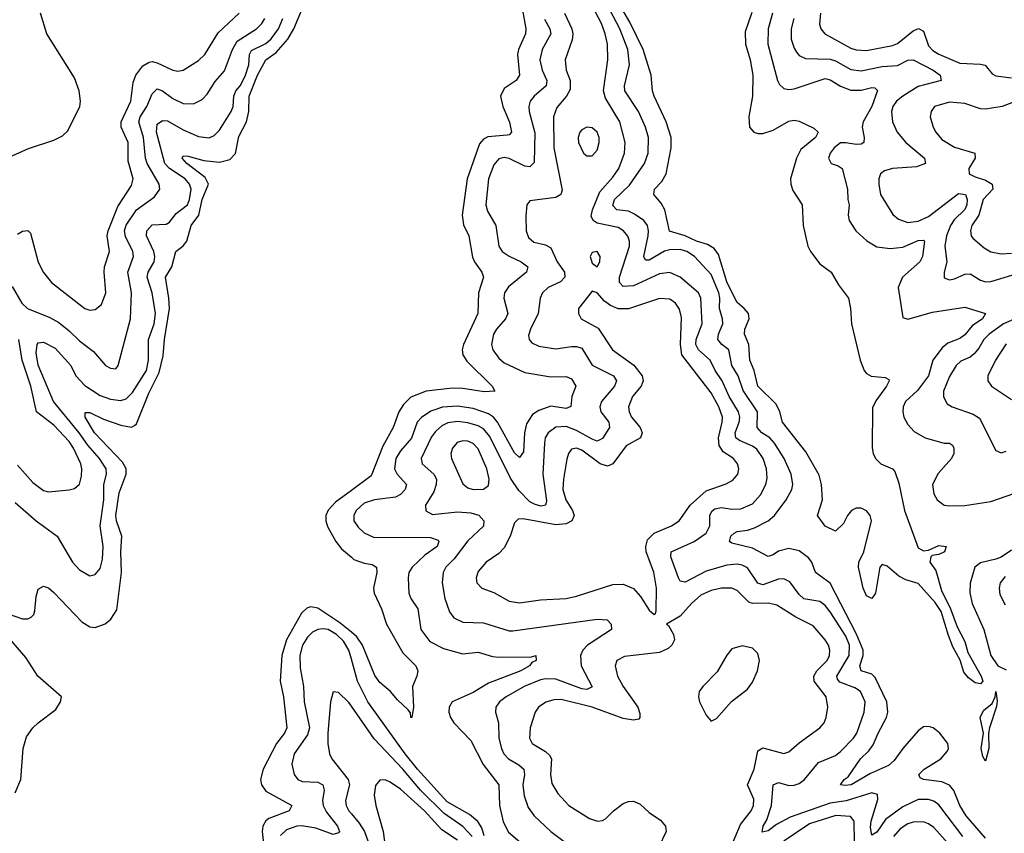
# Model space of a CAD drawing. Header units: inches. Extents: x 1694797 to 1849917, y 907313 to 1017959.
# Tile 688 of 834: x 1838719 to 1842522, y 951443 to 954585. Entities that reach past the tile are written whole.
import ezdxf

# ---------------------------------------------------------------- set-up
doc = ezdxf.new("R2010")
doc.units = ezdxf.units.IN
doc.header["$MEASUREMENT"] = 0
doc.layers.add('B8935', color=7, linetype='Continuous')
doc.layers.add('B8945', color=7, linetype='Continuous')

msp = doc.modelspace()

# ---------------------------------------------------------------- linework, layer by layer
at = {"layer": 'B8935', "color": 5}
for points, elevation in [([(1838670, 952291.6), (1838730, 952271), (1838750, 952271.2), (1838762.9, 952277.1), (1838772.8, 952287.2), (1838777.7, 952302.3), (1838782.7, 952357.3), (1838790, 952386), (1838810, 952397.1), (1838830, 952390.3), (1838850, 952372.9), (1838959, 952259), (1838990, 952239.8), (1839010, 952237.6), (1839048.3, 952251.7), (1839070.7, 952270), (1839093.9, 952306.1), (1839112, 952450), (1839109.1, 952530), (1839113.6, 952590), (1839092, 952650), (1839090.3, 952670.3), (1839102.8, 952757.2), (1839130.3, 952830), (1839129.9, 952850), (1839115.9, 952875.9), (1839007.5, 952990), (1838972, 953050), (1838972.1, 953067.9), (1838990, 953068), (1839042.6, 953042.6), (1839110, 953018.4), (1839150, 953011.3), (1839162.4, 953017.6), (1839170, 953024.1), (1839217.1, 953142.9), (1839257.9, 953222.1), (1839273, 953286.9), (1839277.6, 953350), (1839296.9, 953470), (1839295.4, 953510), (1839282.5, 953590), (1839306.5, 953630), (1839322.1, 953690), (1839350, 953711), (1839364.7, 953730), (1839380.5, 953790), (1839410.5, 953829.5), (1839423.8, 953890), (1839448.6, 953950), (1839435.3, 953975.3), (1839364, 954030), (1839346.8, 954050), (1839347, 954053), (1839350, 954058.7), (1839370, 954058.4), (1839430, 954040.5), (1839490, 954035.1), (1839530, 954044.9), (1839551.9, 954068.1), (1839565.7, 954134.3), (1839595.1, 954190), (1839603.5, 954230), (1839605.6, 954290), (1839636.7, 954370), (1839670, 954429.7), (1839710, 954458.6), (1839754.7, 954510), (1839777.4, 954550), (1839811.1, 954630)], 520), ([(1838630, 954033.9), (1838752.4, 954087.6), (1838850, 954119.1), (1838884, 954136), (1838904, 954156), (1838951.5, 954250), (1838954, 954270), (1838948, 954310), (1838930, 954360.5), (1838823.5, 954530), (1838798.8, 954610)], 620), ([(1838690, 953554.7), (1838727.4, 953490), (1838749.4, 953470), (1838835, 953435), (1838870, 953415.1), (1838910, 953383.6), (1838950, 953344.1), (1839003.9, 953303.9), (1839050.6, 953250), (1839070, 953239.5), (1839090, 953237.1), (1839099.7, 953250), (1839146.8, 953430), (1839150.7, 953530), (1839136.3, 953610), (1839158.8, 953670), (1839156.2, 953690), (1839127.6, 953747.6), (1839123.8, 953770), (1839130, 953791.4), (1839169.5, 953850.5), (1839239.4, 953900.6), (1839259.8, 953930), (1839257.5, 953950), (1839211.3, 954030), (1839204.5, 954050), (1839196.9, 954130), (1839178.7, 954190), (1839183.9, 954210), (1839209.9, 954250), (1839230, 954298.3), (1839250, 954317.6), (1839270, 954310.7), (1839310, 954280.1), (1839350, 954261.5), (1839390, 954260.5), (1839423.4, 954276.6), (1839443.2, 954296.8), (1839474.4, 954345.6), (1839510, 954387.3), (1839540.5, 954470), (1839558.3, 954501.7), (1839633.7, 954550), (1839653.5, 954570), (1839665.5, 954590)], 560), ([(1838700.7, 952720.7), (1838782.5, 952650), (1838863, 952590), (1838922.2, 952490), (1838950, 952459.7), (1838990, 952437.7), (1839010, 952441.7), (1839030, 952464.9), (1839038.6, 952501.4), (1839041.6, 952550), (1839029.5, 952630), (1839043.5, 952730), (1839044.2, 952790), (1839053.5, 952830), (1839052.1, 952850), (1839026.8, 952890), (1838981.3, 952941.3), (1838948.7, 952990), (1838849.3, 953110), (1838790, 953250.9), (1838782, 953298), (1838786.1, 953330), (1838790, 953336.6), (1838810, 953339.1), (1838855.8, 953315.8), (1838916, 953250), (1838936.1, 953210), (1838970, 953172), (1839030, 953133.5), (1839070, 953119.9), (1839110, 953114.4), (1839130, 953120.7), (1839154.8, 953145.2), (1839208.7, 953230), (1839216.7, 953270), (1839215.9, 953350), (1839237.9, 953410), (1839242.9, 953450), (1839229.9, 953530), (1839211.3, 953590), (1839214.8, 953610), (1839237.5, 953650), (1839240.3, 953670), (1839236.8, 953690), (1839209, 953750), (1839209.9, 953770), (1839230, 953793.1), (1839284.2, 953795.8), (1839297.3, 953802.7), (1839323.2, 953836.8), (1839366.9, 953870), (1839374.8, 953890), (1839380.8, 953930), (1839375.2, 953950), (1839358.4, 953970), (1839297.9, 954010), (1839279.6, 954030), (1839246.7, 954150), (1839250, 954182), (1839270, 954195.9), (1839290, 954194), (1839350, 954159.1), (1839410, 954133.5), (1839450, 954128.9), (1839470, 954137.4), (1839490, 954158.6), (1839535.4, 954230), (1839543.7, 954250), (1839545.5, 954290), (1839553.1, 954310), (1839570.3, 954330), (1839590, 954366.4), (1839603.9, 954410), (1839606.5, 954450), (1839614.6, 954465.4), (1839670, 954493.3), (1839690, 954511), (1839718.4, 954550), (1839734.7, 954590)], 540), ([(1838710, 953756.2), (1838730, 953768), (1838750, 953770.2), (1838760, 953760), (1838790, 953648.9), (1838810, 953608.9), (1838841.8, 953570), (1838970, 953469.4), (1838990, 953463.5), (1839010, 953465.2), (1839035.1, 953484.9), (1839051.7, 953530), (1839045.2, 953610), (1839046.3, 953630), (1839065.4, 953690), (1839056.8, 953750), (1839059.9, 953770), (1839097.2, 953862.8), (1839150, 953944.2), (1839157.2, 953970), (1839138.1, 954038.1), (1839137.1, 954110), (1839111, 954170), (1839111.2, 954190), (1839147.5, 954270), (1839157.5, 954342.5), (1839167.6, 954370), (1839193.8, 954406.2), (1839219.4, 954420.6), (1839230, 954423), (1839250, 954418.7), (1839309.8, 954390.2), (1839330, 954386.4), (1839350.4, 954389.6), (1839410, 954427.1), (1839434.1, 954450), (1839485.5, 954534.5), (1839566.8, 954610)], 580), ([(1838710, 952865.1), (1838770, 952797.7), (1838810, 952766.5), (1838830, 952762), (1838910, 952769), (1838930, 952774.7), (1838949.2, 952790.8), (1838957.9, 952822.1), (1838959, 952850), (1838955.1, 952870), (1838926.2, 952930), (1838910, 952955.5), (1838850, 953019.2), (1838783.1, 953070), (1838761.6, 953170), (1838728.3, 953270), (1838715.9, 953350)], 560), ([(1840000, 952767), (1839938.5, 952721.5), (1839909.7, 952690.3), (1839901.7, 952670), (1839900.9, 952650), (1839907.7, 952627.7), (1839939.6, 952570), (1839961.9, 952541.9), (1840000, 952509)], 520), ([(1840000, 952219.6), (1839955.9, 952255.9), (1839870, 952311.9), (1839842.9, 952317.1), (1839828.2, 952311.8), (1839807.5, 952292.5), (1839749.8, 952190.2), (1839731.4, 952130), (1839724.5, 952030), (1839737.3, 951970), (1839750.6, 951850), (1839741.4, 951830), (1839711, 951789), (1839658.8, 951690), (1839648.3, 951650), (1839652.2, 951630), (1839670, 951605.1), (1839770.4, 951550), (1839759.5, 951530), (1839680.5, 951499.5), (1839669.6, 951490.4), (1839657.7, 951470), (1839655, 951450), (1839663.9, 951370)], 520), ([(1840000, 952115.8), (1839990.8, 952150), (1839970, 952185), (1839942.4, 952210), (1839910, 952229.9), (1839890, 952233), (1839870.4, 952230), (1839850, 952219.4), (1839830, 952200.2), (1839810.9, 952170), (1839800.3, 952130), (1839801.8, 952081.8), (1839815, 952010), (1839818.1, 951950), (1839838.4, 951850), (1839830, 951823.4), (1839778.8, 951750), (1839770.2, 951709.8), (1839778.6, 951670), (1839793.1, 951650), (1839810, 951643.3), (1839870, 951640.1), (1839890.1, 951630), (1839895.5, 951610), (1839888.6, 951570), (1839890.8, 951550), (1839904, 951524), (1839946.3, 951470), (1839954.3, 951450), (1839950, 951444.6), (1839930, 951438.8), (1839862.8, 951462.8), (1839808.5, 951471.5), (1839788.9, 951470), (1839750, 951456.3), (1839725.7, 951434.3)], 540), ([(1838701.1, 951598.9), (1838722.5, 951650), (1838731.6, 951770), (1838744.7, 951815.3), (1838769.8, 951850), (1838790, 951868.9), (1838858.8, 951921.2), (1838876.9, 951950), (1838880.5, 951970), (1838789.3, 952049.3), (1838741.9, 952121.9), (1838670, 952205.7)], 520), ([(1840000, 951933.9), (1839990, 951948.2), (1839950, 951987.1), (1839930, 951989.5), (1839918.7, 951950), (1839909.6, 951829.6), (1839909.6, 951789.6), (1839916.1, 951750), (1839924.8, 951730), (1839987.8, 951650), (1839992.5, 951630), (1839977.2, 951570), (1839980.1, 951550), (1839990.1, 951530), (1840000, 951518.2)], 560)]:
    msp.add_lwpolyline(points, dxfattribs=dict(at, elevation=elevation))
at = {"layer": 'B8945', "color": 5}
for points, elevation in [([(1842361.5, 951430), (1842270, 951552.2), (1842250, 951566.4), (1842230, 951573.2), (1842190, 951573.1), (1842130, 951544.9), (1842064, 951496), (1842030, 951447.5), (1842010, 951435.8), (1842005.2, 951465.2), (1842007.9, 951490), (1842033.9, 951573.9), (1842032.5, 951592.5), (1842010, 951598.5), (1841911.3, 951568.7), (1841850, 951559.5), (1841695.2, 951504.8), (1841642.8, 951477.2), (1841610, 951452.3), (1841586.8, 951446.8), (1841591.1, 951470), (1841605, 951495), (1841623.3, 951550), (1841630, 951630.3), (1841650, 951638.5), (1841690, 951628), (1841710, 951628.2), (1841730, 951635.7), (1841750, 951650.1), (1841804.2, 951715.8), (1841870, 951742.9), (1841890, 951758.1), (1841939.9, 951810), (1841952.9, 951830), (1841980.7, 951910), (1841984.7, 951950), (1841966.9, 951990), (1841944.6, 952004.6), (1841886.9, 952026.9), (1841878.5, 952038.5), (1841875, 952050), (1841923, 952130), (1841924.2, 952170), (1841910, 952203.6), (1841850, 952297.5), (1841830, 952323.1), (1841810, 952338.6), (1841748.5, 952348.5), (1841730, 952364.7), (1841694.1, 952414.1), (1841670, 952425.3), (1841650, 952423.9), (1841590, 952402.4), (1841570, 952408.2), (1841530, 952467.5), (1841510, 952478.2), (1841490, 952482), (1841450, 952477.8), (1841370, 952455.3), (1841290, 952413), (1841270, 952416.1), (1841263.1, 952430), (1841233.5, 952510), (1841235.9, 952530), (1841324.6, 952570), (1841370, 952602.2), (1841384.8, 952630), (1841385.1, 952670), (1841393.1, 952686.9), (1841404.3, 952695.7), (1841430, 952700.4), (1841470, 952694.3), (1841504.7, 952695.3), (1841550, 952715.3), (1841581.1, 952750), (1841601.2, 952790), (1841605.6, 952814.4), (1841603.7, 952850), (1841590.7, 952890), (1841565.8, 952925.8), (1841550, 952938.2), (1841499.2, 952959.2), (1841485.2, 952970), (1841483, 952990), (1841498.3, 953030), (1841501.1, 953050), (1841496, 953070), (1841458.9, 953130), (1841432.7, 953190), (1841405.7, 953230), (1841386.1, 953270), (1841341.6, 953310), (1841330.7, 953330), (1841332.2, 953350), (1841354.7, 953410), (1841350.4, 953510), (1841340.7, 953530), (1841270, 953591.1), (1841230, 953608.4), (1841190, 953603), (1841090, 953557.2), (1841050, 953554.5), (1841036, 953570), (1841035.4, 953590), (1841074.9, 953710), (1841074.6, 953730), (1841068.4, 953748.4), (1841051.7, 953770), (1841030, 953782.7), (1840950, 953799.7), (1840934.3, 953810), (1840926.6, 953826.6), (1840931.5, 953850), (1840959.7, 953920.3), (1841010, 953976.6), (1841033.5, 954010), (1841055.1, 954070), (1841058.3, 954110), (1841037.4, 954190), (1840982.3, 954282.3), (1840974.2, 954310), (1840991.2, 954430), (1840989.4, 954490), (1840980.8, 954530), (1840966.1, 954570), (1840910, 954678.4)], 560), ([(1842450, 951423.4), (1842375.2, 951510), (1842351.1, 951550), (1842327.9, 951607.9), (1842310, 951628.4), (1842281.5, 951641.5), (1842210.6, 951650.6), (1842197.5, 951657.5), (1842192, 951670), (1842212.9, 951690), (1842277.3, 951730), (1842301.8, 951758.2), (1842306.2, 951770), (1842303.6, 951790), (1842273.9, 951830), (1842247.1, 951850), (1842230, 951855.7), (1842210, 951853.8), (1842190, 951838.6), (1842130, 951769.9), (1842096.3, 951723.7), (1842074.7, 951705.3), (1842005.8, 951674.2), (1841930.2, 951630), (1841906.8, 951626.8), (1841889.6, 951630), (1841903.5, 951650), (1841918.7, 951661.3), (1841966.7, 951730), (1841999, 951761), (1842015.9, 951784.1), (1842035, 951830), (1842067.8, 951890), (1842072.3, 951910), (1842068.1, 951950), (1842024, 952044), (1842010, 952057.3), (1841969.2, 952070), (1841963.6, 952090), (1841977.4, 952130), (1841976.8, 952150), (1841951.4, 952211.4), (1841850, 952409.3), (1841792.6, 952450), (1841778.6, 952490), (1841766.1, 952506.1), (1841730, 952533.3), (1841690, 952542.3), (1841650, 952532.7), (1841630, 952517.7), (1841610, 952511.2), (1841550, 952543.4), (1841470, 952563.9), (1841460.9, 952570), (1841466, 952590), (1841478.2, 952601.8), (1841490, 952608.6), (1841530, 952613.4), (1841557.2, 952622.8), (1841610, 952649.7), (1841634.5, 952670), (1841680.2, 952730), (1841702.1, 952770), (1841705.8, 952790), (1841699.5, 952830), (1841672.4, 952890), (1841634, 952950), (1841616.6, 952970), (1841585.5, 952990), (1841567.6, 953010), (1841569.1, 953070), (1841513.4, 953153.4), (1841494.5, 953210), (1841469.1, 953250), (1841458.5, 953310), (1841430.9, 953330.9), (1841415.3, 953350), (1841417.8, 953370), (1841434.6, 953410), (1841433.6, 953430), (1841422.2, 953470), (1841423.8, 953510), (1841418.9, 953530), (1841390, 953601.1), (1841326.1, 953670), (1841295.8, 953690), (1841270, 953697.8), (1841230, 953696.4), (1841210, 953690.9), (1841150, 953655.9), (1841136.1, 953656.1), (1841129.9, 953669.9), (1841146.7, 953750), (1841148.4, 953770), (1841143.4, 953790), (1841129.2, 953810), (1841094.2, 953834.2), (1841070, 953845.4), (1841025.1, 953850), (1841010, 953867.1), (1841016.6, 953890), (1841074.8, 953945.2), (1841132, 954030), (1841146.9, 954070), (1841147.6, 954130), (1841135.6, 954170), (1841109, 954230), (1841056.7, 954310), (1841055.1, 954330), (1841073.9, 954410), (1841067.9, 954470), (1841037.6, 954550), (1840973.5, 954670)], 540), ([(1840659.9, 954630), (1840673.3, 954550), (1840672.1, 954530), (1840645.6, 954470), (1840641.2, 954450), (1840649.5, 954370), (1840636, 954350), (1840590, 954318.6), (1840576.6, 954290), (1840585.5, 954250), (1840610.8, 954189.2), (1840618.4, 954150), (1840610, 954140.3), (1840601.7, 954138.3), (1840527.4, 954132.6), (1840510, 954123), (1840495, 954105), (1840446.9, 953970), (1840428.2, 953830), (1840432.5, 953792.4), (1840453.9, 953750), (1840468, 953668), (1840475.5, 953650), (1840503.8, 953610), (1840510.1, 953590), (1840491.6, 953530), (1840488.4, 953450), (1840432.7, 953330), (1840428.3, 953310), (1840431.1, 953291.1), (1840445.9, 953265.9), (1840544.2, 953170), (1840554, 953150), (1840512.6, 953147.4), (1840430, 953160.8), (1840390, 953162.2), (1840289.3, 953150.7), (1840230, 953127.5), (1840201.2, 953098.8), (1840183.4, 953070), (1840161.4, 953010), (1840121.8, 952938.2), (1840076.5, 952823.5), (1840000, 952767)], 520), ([(1841547, 954613), (1841521.7, 954538.3), (1841522.9, 954490), (1841541.1, 954430), (1841550.4, 954370), (1841549.3, 954290), (1841534.8, 954210), (1841538.4, 954170), (1841554.9, 954150), (1841570, 954145.1), (1841590, 954145.9), (1841630, 954157.8), (1841690, 954192.7), (1841710, 954196.9), (1841730, 954192.4), (1841785.9, 954165.9), (1841803.7, 954150), (1841793.1, 954130), (1841736.9, 954083.1), (1841720.1, 954050), (1841696.6, 953970), (1841697.5, 953950), (1841705.4, 953925.4), (1841741.7, 953870), (1841745.2, 953790), (1841763.8, 953710), (1841773.5, 953690), (1841810, 953641.8), (1841853.4, 953610), (1841881.2, 953561.2), (1841920.4, 953510), (1841928.7, 953470), (1841932.5, 953410), (1841966, 953270), (1841981.3, 953230), (1841990, 953218.9), (1842007.9, 953207.9), (1842062.6, 953202.6), (1842075.9, 953195.9), (1842078, 953190), (1842067.1, 953170), (1842026.5, 953113.5), (1842013.6, 953086.4), (1842011.8, 952931.8), (1842015.1, 952910), (1842024.5, 952890), (1842045.2, 952870), (1842090.6, 952850.6), (1842099.6, 952839.6), (1842114.8, 952794.8), (1842136.6, 952690), (1842190, 952544.7), (1842210, 952534), (1842230, 952536.3), (1842270, 952554.3), (1842298, 952550), (1842290.7, 952530), (1842270, 952519.6), (1842244, 952516), (1842238, 952510), (1842234.8, 952490), (1842257.3, 952457.3), (1842280, 952380), (1842314.8, 952310), (1842339.7, 952239.7), (1842370, 952184), (1842381.4, 952141.4), (1842433.3, 952050), (1842439.2, 952030), (1842430, 952020.3), (1842410, 952024.3), (1842383.5, 952043.5), (1842365.7, 952065.7), (1842351.3, 952111.3), (1842323.2, 952163.2), (1842306.5, 952206.5), (1842279, 952299), (1842254.7, 952334.7), (1842190, 952407.8), (1842142, 952422), (1842115.3, 952435.3), (1842070, 952474), (1842050, 952481.2), (1842042, 952470), (1842024.9, 952370), (1842010, 952349.5), (1841990, 952359.3), (1841976.9, 952390), (1841959.6, 952470), (1841960.7, 952490), (1841979.3, 952530), (1842009.2, 952650), (1842004, 952670), (1841990, 952688.7), (1841970, 952699), (1841950, 952699), (1841932, 952690), (1841916, 952670), (1841901, 952639), (1841870, 952609), (1841830, 952629.3), (1841801.2, 952670), (1841819.6, 952730), (1841816, 952790), (1841806.5, 952826.5), (1841755.7, 952915.7), (1841665.8, 953030), (1841655.4, 953070), (1841640.5, 953100.5), (1841569.6, 953170), (1841555.7, 953230), (1841539.6, 953270), (1841535.8, 953330), (1841518.6, 953370), (1841519.6, 953390), (1841536.4, 953430), (1841533.7, 953450), (1841517.8, 953470), (1841490, 953492.2), (1841483.9, 953503.9), (1841450, 953573), (1841418.5, 953678.5), (1841401.4, 953701.4), (1841376.3, 953716.3), (1841333, 953730), (1841290, 953750.3), (1841228.6, 953768.6), (1841210.7, 953850.7), (1841196.8, 953876.8), (1841167.8, 953910), (1841170.8, 953930), (1841199.7, 953960.3), (1841216, 953990), (1841235.4, 954090), (1841235.7, 954130), (1841216.6, 954190), (1841169.9, 954290), (1841163.6, 954310), (1841158.2, 954370), (1841127.2, 954470), (1841075.9, 954575.9), (1841032.5, 954650)], 520), ([(1840746.4, 954586.4), (1840767.1, 954550), (1840771, 954530), (1840736.8, 954470), (1840727.8, 954430), (1840736.6, 954390), (1840755.5, 954350), (1840753, 954330), (1840706, 954290), (1840690.7, 954270), (1840685.4, 954250), (1840686.3, 954230), (1840708.2, 954148.2), (1840706.3, 954033.7), (1840690, 954016.7), (1840670, 954019.7), (1840610, 954049.4), (1840590, 954053), (1840570, 954047.2), (1840550, 954024.2), (1840529.1, 953970), (1840519.8, 953870), (1840526, 953846), (1840558, 953790), (1840570.1, 953710), (1840582, 953690), (1840610, 953671.2), (1840656.2, 953650), (1840681.5, 953630), (1840676.6, 953610), (1840606.9, 953553.1), (1840591.9, 953530), (1840589, 953510), (1840604.5, 953450), (1840595.1, 953430), (1840560.1, 953390), (1840549.6, 953370), (1840541.9, 953330), (1840546.3, 953310), (1840570, 953277.1), (1840590, 953260.1), (1840670, 953222.8), (1840770, 953206.2), (1840830, 953207), (1840850, 953197.5), (1840867.3, 953170), (1840851.8, 953130), (1840848.3, 953091.7), (1840830, 953083.4), (1840770, 953092.7), (1840724.3, 953075.6), (1840700, 953060), (1840676.5, 953023.5), (1840669.2, 952990), (1840664.6, 952915.4), (1840650, 952894.5), (1840630, 952912.7), (1840565.1, 953030), (1840549.5, 953049.5), (1840530, 953063), (1840470, 953083.4), (1840410, 953091.8), (1840351.5, 953088.5), (1840307.4, 953072.6), (1840270.9, 953049.1), (1840254.3, 953030), (1840231.8, 952968.2), (1840190, 952920.4), (1840172, 952890), (1840167, 952850), (1840176.8, 952830), (1840212.3, 952790), (1840208.1, 952770), (1840189.3, 952750.7), (1840170, 952741), (1840089.8, 952730.2), (1840050, 952717.9), (1840018.3, 952690), (1840009.5, 952670), (1840010.1, 952650), (1840025.7, 952625.7), (1840050, 952603.5), (1840086, 952586), (1840305.2, 952585.2), (1840335.1, 952575.1), (1840338.2, 952570), (1840330.9, 952550), (1840283.7, 952516.3), (1840234.2, 952470), (1840222.5, 952450), (1840218.9, 952430), (1840222.5, 952370), (1840230.2, 952350), (1840256.1, 952310), (1840268.8, 952230), (1840303.3, 952183.3), (1840356.1, 952156.1), (1840430, 952135.4), (1840490, 952142.7), (1840545.1, 952125.1), (1840570, 952122.5), (1840696.3, 952123.7), (1840712, 952130), (1840714.4, 952110), (1840697.6, 952102.4), (1840688, 952090), (1840655.2, 952070), (1840530, 952022.6), (1840470, 951987.1), (1840389, 951951), (1840378.2, 951930), (1840376.8, 951910), (1840383, 951890), (1840396.1, 951870), (1840461.6, 951801.6), (1840508.5, 951708.5), (1840570, 951630.2), (1840572.4, 951550), (1840586.7, 951486.7), (1840606.9, 951446.9), (1840651.1, 951410)], 540), ([(1840823.8, 954610), (1840851.1, 954550), (1840854.9, 954530), (1840852.9, 954507.1), (1840826.3, 954430), (1840829.6, 954390), (1840844.9, 954350), (1840844.8, 954315.2), (1840831.4, 954290), (1840794.1, 954245.9), (1840780.6, 954210), (1840781.5, 954090), (1840814, 953926), (1840808.8, 953910), (1840790, 953898.4), (1840690, 953885.6), (1840678, 953870), (1840674.2, 953825.8), (1840675, 953770), (1840683.9, 953743.9), (1840705.3, 953725.3), (1840750, 953715.6), (1840770, 953703.8), (1840795, 953650), (1840823.4, 953610), (1840824.5, 953590), (1840808.1, 953571.9), (1840760.8, 953550), (1840738.4, 953530), (1840729.4, 953510), (1840721.4, 953450), (1840691.8, 953390), (1840684.7, 953364.7), (1840686.7, 953350), (1840697.4, 953337.4), (1840724.2, 953324.2), (1840790, 953313.8), (1840850, 953323.1), (1840870, 953323.3), (1840890, 953315.9), (1840930.1, 953250.1), (1841012.8, 953210), (1841023.9, 953190), (1841016.2, 953170), (1840965.6, 953110), (1840959.2, 953090), (1840963.9, 953070), (1840994.8, 953030), (1840997.2, 953010), (1840970, 952967.3), (1840950, 952957.7), (1840930, 952964.3), (1840870, 952999), (1840830, 953013.2), (1840790, 953011.5), (1840759.8, 952990), (1840749.2, 952970), (1840745.6, 952950), (1840739.2, 952830), (1840753.4, 952726.6), (1840750.1, 952709.9), (1840733.2, 952706.8), (1840710, 952712.2), (1840690, 952723.4), (1840646.8, 952766.8), (1840614.4, 952814.4), (1840535.3, 952975.3), (1840510, 953004.5), (1840490, 953016.2), (1840450, 953028.5), (1840410, 953033.4), (1840372.6, 953027.4), (1840350, 953016.5), (1840324.9, 952995.1), (1840310, 952974.5), (1840270.1, 952890), (1840273.5, 952870), (1840318.8, 952830), (1840328.3, 952810), (1840327.2, 952790), (1840317.9, 952762.1), (1840286.8, 952710), (1840287.5, 952687.5), (1840313.4, 952673.4), (1840410, 952684.7), (1840461, 952681), (1840492, 952672), (1840512.3, 952650), (1840510, 952629), (1840450, 952571.8), (1840396.7, 952503.3), (1840364.3, 952470), (1840354.5, 952450), (1840350.1, 952410), (1840361.2, 952350), (1840378.7, 952298.7), (1840395.3, 952275.3), (1840430, 952258.7), (1840510, 952255.4), (1840610, 952225), (1840624.3, 952224.3), (1840950.1, 952270.2), (1840987.6, 952267.6), (1841003.1, 952250), (1841004.4, 952230), (1840912.6, 952170), (1840894.5, 952150), (1840885.5, 952130), (1840887.2, 952090), (1840930, 952008.4), (1840910, 951998.3), (1840890, 952000.1), (1840790, 952038.1), (1840750, 952039.9), (1840730, 952036), (1840667.7, 952010), (1840598.4, 951970), (1840572.1, 951950), (1840557.6, 951930), (1840556.9, 951910), (1840568.1, 951870), (1840569.6, 951810), (1840579.4, 951770), (1840589.5, 951749.5), (1840606.9, 951730), (1840647.2, 951707.2), (1840666, 951690), (1840668.6, 951670), (1840662.4, 951630), (1840667.8, 951587.8), (1840682.9, 951542.9), (1840705.5, 951510), (1840770.2, 951450), (1840827.3, 951407.3)], 560), ([(1841626.7, 954610), (1841609.6, 954550), (1841609.2, 954490), (1841646.1, 954350), (1841654.1, 954334.1), (1841670, 954318.9), (1841690, 954314.8), (1841710, 954318.1), (1841830, 954358.1), (1841850, 954352.9), (1841890, 954327.8), (1841930, 954313.2), (1841970, 954312.9), (1842010, 954323.3), (1842021.6, 954321.6), (1842032, 954312), (1842010.7, 954249.3), (1841977.7, 954190), (1841973.5, 954170), (1841981.1, 954130), (1841979.6, 954110), (1841970, 954104.1), (1841950, 954102.7), (1841910, 954109.9), (1841890, 954108.9), (1841864.5, 954090), (1841849.3, 954070), (1841842.8, 954050), (1841853, 954030), (1841880.7, 954020.7), (1841895.8, 954010), (1841917.1, 953930), (1841918.2, 953890), (1841923.5, 953870), (1841919, 953830), (1841923.2, 953810), (1841948.8, 953770), (1841991.4, 953731.4), (1842030, 953708.3), (1842081.6, 953701.6), (1842130, 953705.9), (1842190, 953732.5), (1842210, 953733.9), (1842214.4, 953730), (1842206.1, 953670), (1842195.7, 953650), (1842129.1, 953590.9), (1842111.7, 953550), (1842130, 953434.8), (1842150, 953428.9), (1842244.6, 953455.4), (1842370, 953475), (1842450.2, 953450.2), (1842437.6, 953430), (1842397.8, 953402.2), (1842370, 953367.4), (1842350, 953354), (1842304.5, 953335.5), (1842282.6, 953317.4), (1842245.9, 953270), (1842229.1, 953210), (1842186.7, 953153.3), (1842141, 953110), (1842131.8, 953090), (1842130.2, 953070), (1842134.7, 953050), (1842150, 953021.1), (1842174.2, 952994.2), (1842217.1, 952970), (1842290, 952949.4), (1842310, 952949.2), (1842321.6, 952941.6), (1842327.5, 952930), (1842327.1, 952910), (1842317.7, 952890), (1842267.4, 952832.6), (1842245.4, 952790), (1842250, 952754), (1842263.2, 952730), (1842290, 952710.2), (1842310, 952707), (1842370, 952708.9), (1842470, 952724.4), (1842563.1, 952756.9)], 540), ([(1841708.7, 954590), (1841698.4, 954550), (1841699.3, 954510), (1841710, 954474.6), (1841719.4, 954459.4), (1841730, 954447.2), (1841754.5, 954434.5), (1841850, 954432.6), (1841870, 954426), (1841930, 954392.4), (1841970, 954386.9), (1842050, 954403.5), (1842110, 954407.7), (1842150, 954428.6), (1842170, 954429.6), (1842247.3, 954390), (1842274.8, 954370), (1842278.3, 954350), (1842190, 954326.5), (1842130.1, 954290), (1842106.1, 954270), (1842091.5, 954250), (1842086, 954230), (1842090.9, 954190), (1842108.8, 954150), (1842142, 954110), (1842213.7, 954050), (1842218.3, 954030), (1842182.9, 954017.1), (1842090.1, 954009.9), (1842059.2, 954000.8), (1842044.5, 953990), (1842037.6, 953970), (1842037.5, 953950), (1842044.6, 953910), (1842091.9, 953831.9), (1842113.9, 953813.9), (1842150, 953801.8), (1842190, 953807.2), (1842230, 953825.1), (1842346, 953914), (1842372.9, 953910), (1842378.7, 953890), (1842377.4, 953870), (1842370, 953852), (1842328.2, 953811.8), (1842314.1, 953790), (1842299.4, 953750), (1842292.3, 953710), (1842300.5, 953650), (1842289.4, 953610), (1842290, 953587.9), (1842310, 953579.8), (1842330, 953583.8), (1842370, 953601.5), (1842390, 953602.8), (1842430, 953579.2), (1842450, 953572.4), (1842470, 953573.3), (1842590, 953609.7)], 560), ([(1841811.8, 954610), (1841808.1, 954568.1), (1841813.7, 954550), (1841829.3, 954530), (1841930, 954475.5), (1841950, 954468.7), (1841990, 954466.2), (1842090, 954485), (1842110, 954492.8), (1842170, 954541.5), (1842190.4, 954550.5), (1842210, 954540.2), (1842230, 954483.3), (1842246.4, 954466.4), (1842270, 954451.7), (1842350, 954417.2), (1842430, 954413.5), (1842448.7, 954408.7), (1842475.2, 954375.2), (1842490, 954367.8), (1842550, 954360.9)], 580), ([(1842612.5, 954287.5), (1842514, 954250), (1842450, 954239.6), (1842430, 954241.1), (1842370, 954261.2), (1842310, 954266.5), (1842253.1, 954250), (1842239.2, 954230), (1842236.3, 954210), (1842248.1, 954170), (1842258.1, 954150), (1842281.6, 954121.6), (1842330, 954092.5), (1842408.7, 954070), (1842410.2, 954050), (1842384.7, 954010), (1842387.1, 953990), (1842410, 953977.5), (1842450, 953965.2), (1842475.1, 953950), (1842477.4, 953930), (1842441, 953890), (1842424, 953830), (1842396.4, 953790), (1842391.9, 953770), (1842394.8, 953750), (1842401.2, 953741.2), (1842444.2, 953704.2), (1842470, 953688.4), (1842510, 953680.3), (1842550, 953683.7)], 580), ([(1842570, 953432.2), (1842519.6, 953410), (1842463.9, 953370), (1842443.8, 953350), (1842424.2, 953315.8), (1842405.4, 953294.6), (1842390, 953282.2), (1842354.3, 953265.7), (1842337, 953250), (1842310, 953206.4), (1842287.3, 953150), (1842287.8, 953127.8), (1842301.7, 953101.7), (1842320.4, 953090), (1842401.8, 953061.8), (1842426.2, 953046.2), (1842490, 952921.3), (1842510, 952912.2), (1842530, 952918.7)], 560), ([(1842530, 953332.8), (1842488.9, 953270), (1842458.4, 953210), (1842458.6, 953190), (1842472.8, 953170), (1842550, 953117.7)], 580), ([(1842550, 952535.8), (1842510.6, 952509.4), (1842490, 952501), (1842430, 952486.8), (1842408.9, 952470), (1842390, 952409.2), (1842389, 952371), (1842398.3, 952330), (1842443.1, 952230), (1842470.1, 952130.1), (1842497.7, 952090), (1842530, 952073.6)], 540), ([(1840000, 952509), (1840010, 952500.4), (1840050, 952485.4), (1840080.4, 952480.4), (1840097.4, 952470), (1840098.8, 952450), (1840085.5, 952390), (1840088, 952370), (1840116.1, 952310), (1840135.5, 952250), (1840199.4, 952139.4), (1840248.4, 952090), (1840257.1, 952070), (1840253.4, 952050), (1840236.1, 952010), (1840239.5, 951930), (1840234, 951890), (1840229.7, 951890), (1840228.1, 951908.1), (1840219.5, 951919.5), (1840178, 951958), (1840151, 951991), (1840110, 952025.1), (1840090, 952052.8), (1840043.5, 952170), (1840021.7, 952201.7), (1840000, 952219.6)], 520), ([(1842525.5, 952434.5), (1842506.7, 952410), (1842502.1, 952390), (1842504.7, 952364.7), (1842525.5, 952325.5)], 560), ([(1841457.8, 951370), (1841503.5, 951476.5), (1841544.8, 951530), (1841553.8, 951550), (1841554.3, 951574.3), (1841529.9, 951630), (1841555.7, 951690), (1841570, 951761.3), (1841590, 951772.6), (1841670, 951751.6), (1841690, 951757.5), (1841730, 951792.7), (1841809.8, 951850), (1841825.8, 951870), (1841834, 951890), (1841840.2, 951930), (1841833.6, 951970), (1841788, 952030), (1841786.3, 952050), (1841798.5, 952070), (1841837.4, 952110), (1841847, 952130), (1841848.8, 952150), (1841843.2, 952170), (1841830.5, 952190), (1841783.7, 952243.7), (1841717.6, 952277.6), (1841643.6, 952323.6), (1841611.1, 952331.1), (1841550, 952329.9), (1841535.6, 952335.6), (1841490, 952380.2), (1841470, 952389.9), (1841430, 952389.5), (1841390, 952380.8), (1841350, 952361.9), (1841314, 952330), (1841270, 952281.4), (1841217.3, 952250), (1841224.8, 952244.8), (1841244.5, 952210), (1841247.7, 952190), (1841238.3, 952170), (1841223.7, 952156.3), (1841190, 952141.3), (1841054.9, 952125.1), (1841026, 952110), (1841018.9, 952090), (1841028, 952050), (1841050.1, 952010), (1841106.2, 951930), (1841114.6, 951905.4), (1841114.7, 951890), (1841110, 951884.2), (1841090, 951879.2), (1841050, 951886.6), (1840930, 951930.5), (1840810, 951959.7), (1840781.6, 951958.4), (1840750.6, 951949.4), (1840723.5, 951930), (1840709.4, 951910), (1840690.1, 951850), (1840687.9, 951810), (1840698.4, 951790), (1840750, 951759.3), (1840765.2, 951745.2), (1840773.1, 951730), (1840768.6, 951670), (1840774.9, 951634.9), (1840797, 951597), (1840839.7, 951550), (1840920.2, 951500.2), (1840950.5, 951489.5), (1840970, 951492), (1840981.3, 951498.7), (1841012.7, 951530), (1841050, 951557.8), (1841070, 951565.5), (1841090, 951566.8), (1841115.2, 951555.2), (1841150, 951523.2), (1841193.9, 951493.9), (1841213.2, 951470), (1841215.6, 951450), (1841187.5, 951390)], 580), ([(1840513.5, 951433.5), (1840503.4, 951463.4), (1840487.9, 951487.9), (1840455.7, 951515.7), (1840370, 951564), (1840254.8, 951690), (1840207.6, 951750), (1840064.2, 951950), (1840023.1, 952030), (1840000, 952115.8)], 540), ([(1840466, 951430), (1840430, 951468.9), (1840358.8, 951518.8), (1840267.1, 951610), (1840199, 951690), (1840088, 951808), (1840000, 951933.9)], 560), ([(1840410, 951416.9), (1840350, 951455.6), (1840282.9, 951530), (1840190, 951612.7), (1840150, 951640.2), (1840130, 951648.7), (1840110, 951648), (1840093, 951627), (1840088.1, 951590), (1840093.9, 951550), (1840122.8, 951450), (1840130.3, 951390.3)], 580), ([(1840000, 951518.2), (1840030, 951482.2), (1840050.3, 951450.3), (1840064.5, 951410), (1840062.8, 951397.2), (1840055.2, 951384.8), (1840041.3, 951378.7), (1840000, 951375.1)], 560), ([(1841943.5, 951410), (1841942.7, 951490), (1841927.7, 951507.7), (1841872.1, 951512.1), (1841770, 951479.1), (1841670, 951412.7)], 580), ([(1842317, 951390), (1842250, 951464.6), (1842230, 951479.1), (1842210, 951486.7), (1842170, 951486.1), (1842150, 951479.7), (1842120, 951459.9), (1842094.9, 951430)], 580)]:
    msp.add_lwpolyline(points, dxfattribs=dict(at, elevation=elevation))
for points, elevation in [([(1840910, 954169.8), (1840890, 954159.1), (1840882.8, 954150), (1840876.5, 954130), (1840878, 954110), (1840896.5, 954070), (1840910, 954059), (1840930, 954059.6), (1840950, 954080.4), (1840957.5, 954110), (1840956.8, 954130), (1840949.7, 954150), (1840930, 954167.6)], 580), ([(1840950, 953689.3), (1840930, 953685.2), (1840923.1, 953670), (1840930, 953644), (1840950, 953630.8), (1840959.6, 953650), (1840961.6, 953670)], 580), ([(1840930, 953537), (1840878, 953470), (1840876.9, 953450), (1840887.8, 953430), (1840953.4, 953393.4), (1841008.8, 953310), (1841091.3, 953251.3), (1841123.6, 953210), (1841127.2, 953190), (1841119.6, 953170), (1841086, 953130), (1841070.6, 953090), (1841072.6, 953070), (1841082.1, 953050), (1841115.5, 953010), (1841123.4, 952990), (1841116.4, 952970), (1841060.9, 952939.1), (1841010.1, 952870), (1840990, 952861), (1840961.1, 952870), (1840890, 952922.6), (1840870, 952929.9), (1840850, 952925.8), (1840838.3, 952910), (1840832.6, 952887.4), (1840819.1, 952810), (1840816.9, 952770), (1840828.9, 952730), (1840854.7, 952690), (1840860.1, 952670), (1840851.8, 952650), (1840830, 952637.9), (1840790, 952634.3), (1840663.3, 952656.7), (1840643.7, 952656.3), (1840630, 952641.6), (1840613.4, 952590), (1840590, 952545.3), (1840570, 952523.5), (1840520.7, 952490), (1840490, 952453.3), (1840482.2, 952430), (1840484.2, 952410), (1840503.7, 952390), (1840550, 952372.5), (1840610, 952339.5), (1840650, 952332.6), (1840730, 952343.9), (1840830.1, 952350.1), (1840870, 952358.7), (1841010, 952403.1), (1841050, 952405.1), (1841090, 952387.9), (1841116.8, 952356.8), (1841150, 952304.4), (1841170, 952288), (1841175.3, 952290), (1841178, 952302), (1841178.4, 952390), (1841168.1, 952451.9), (1841139.2, 952530), (1841137.1, 952550), (1841144.3, 952575.7), (1841170, 952601.7), (1841236.4, 952630), (1841266.6, 952650), (1841309.3, 952710), (1841370, 952765.4), (1841448, 952792), (1841474, 952806), (1841492.8, 952830), (1841496.8, 952850), (1841491.9, 952870), (1841476.2, 952890), (1841436.6, 952916.6), (1841420.5, 952940.5), (1841418.6, 952970), (1841432.8, 953030), (1841433.3, 953050), (1841419.6, 953090), (1841390, 953143.4), (1841276.8, 953290), (1841271.6, 953330), (1841274.9, 953434.9), (1841267.5, 953467.5), (1841252.6, 953490), (1841230, 953505), (1841190, 953507.8), (1841070, 953468.8), (1841030, 953468.7), (1841000.7, 953480.7), (1840977.8, 953497.8), (1840950, 953529.7)], 580), ([(1840430, 952958.2), (1840408.5, 952951.5), (1840390.1, 952929.9), (1840384.8, 952910), (1840386.3, 952890), (1840430, 952792.9), (1840450, 952777.5), (1840470, 952771), (1840510, 952771.5), (1840530, 952786), (1840532.6, 952810), (1840523.8, 952850), (1840490, 952927.2), (1840470, 952947.9), (1840450, 952956.6)], 580), ([(1841510, 952166.5), (1841470, 952154.8), (1841450, 952131.1), (1841413.3, 952066.7), (1841357.2, 952010), (1841343.8, 951990), (1841340.7, 951970), (1841345.4, 951950), (1841370, 951899.1), (1841390, 951876.3), (1841410, 951886.4), (1841468.6, 951951.4), (1841530, 951999), (1841550, 952026.7), (1841569, 952070), (1841576.2, 952110), (1841570, 952136.9), (1841550, 952158)], 620), ([(1842450, 951722), (1842439.4, 951739.4), (1842432.6, 951770), (1842441.8, 951830), (1842428.8, 951890), (1842442.3, 951917.7), (1842475.8, 951944.2), (1842487.2, 951970), (1842489.8, 951990.2), (1842494.7, 951954.7), (1842492.3, 951932.3), (1842464.9, 951850), (1842460.9, 951830), (1842462.8, 951770)], 520)]:
    msp.add_lwpolyline(points, close=True, dxfattribs=dict(at, elevation=elevation))

doc.saveas('drawing.dxf')
